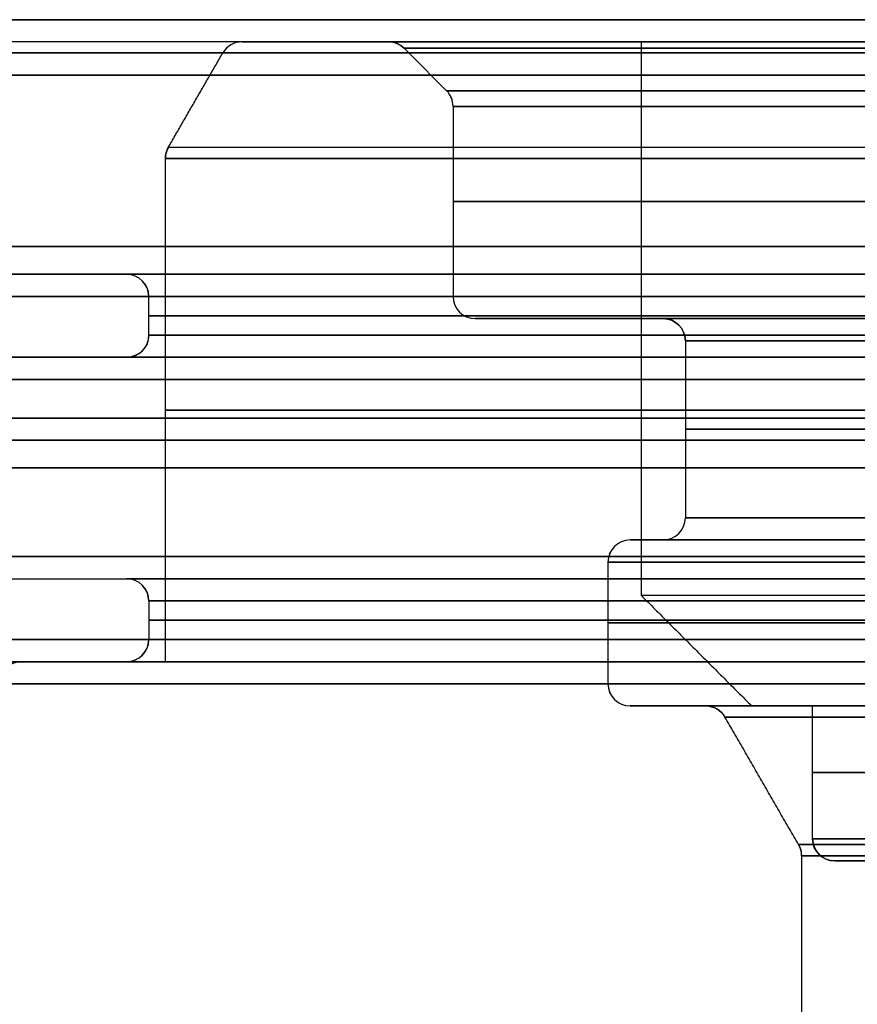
# Model space of a CAD drawing. Header units: centimetres. Extents: x -2.49 to 2.49, y -2.2 to 3.1.
# Tile 408 of 656: x -1.38 to -0.62, y -0.27 to 0.62. Entities that reach past the tile are written whole.
import ezdxf

# ---------------------------------------------------------------- set-up
doc = ezdxf.new("R2010")
doc.units = ezdxf.units.CM
doc.layers.add('Default', color=7, linetype='Continuous', true_color=0x000000)

# ---------------------------------------------------------------- blocks, each defined once
blk = doc.blocks.new('12441234567')
at = {"layer": 'Default'}
for p, q in [((-8.2, 6), (-16.3, 6)), ((-6.65, 0), (-7.2, 0)), ((-5.35, -1.4), (-6.45, -1.4))]:
    blk.add_line(p, q, dxfattribs=at)
at = {"layer": 'Default', "extrusion": (0, 1, 0)}
for centre, radius, start, end in [((0, 0, 6.2), 16.5, 0, 180), ((0, 0, 6.2), 16.5, 180, 0), ((0, 0, 6), 16.3, 180, 0), ((0, 0, 6), 8.2, 0, 180), ((0, 0, 6), 8.2, 180, 0), ((0, 0, 1), 8.2, 0, 180), ((0, 0), 7.2, 0, 180), ((0, 0), 6.65, 0, 180), ((0, 0, -1.2), 6.65, 180, 0), ((0, 0, -1.2), 6.65, 0, 180), ((0, 0, -1.4), 6.45, 180, 0), ((0, 0, -1.4), 6.45, 0, 180)]:
    blk.add_arc(centre, radius, start, end, dxfattribs=at)
at = {"layer": 'Default', "extrusion": (0, -1, 0)}
for centre, radius, start, end in [((0, 0, -6), 16.3, 0, 180), ((0, 0, -3.5), 8.2, 0, 180), ((0, 0, -3.5), 8.2, 180, 0), ((0, 0, -1), 8.2, 180, 0), ((0, 0), 7.2, 180, 0), ((0, 0), 6.65, 180, 0), ((0, 0, 0.6), 6.65, 180, 0), ((0, 0, 0.6), 6.65, 0, 180)]:
    blk.add_arc(centre, radius, start, end, dxfattribs=at)
at = {"layer": 'Default', "extrusion": (0, 0, -1)}
blk.add_arc((6.45, -1.2), 0.2, 270, 360, dxfattribs=at)
at = {"layer": 'Default', "extrusion": (0.010687, 0, 0.999943)}
blk.add_arc((-6.45, -1.2), 0.2, 180, 270, dxfattribs=at)
at = {"layer": 'Default'}
for points in [[(-8.2, 6), (-8.2, 3.5), (-8.2, 1)], [(-8.2, 1), (-7.7, 0.5), (-7.2, 0)], [(-6.65, -1.2), (-6.65, -0.6), (-6.65, 0)]]:
    blk.add_open_spline(points, degree=2, dxfattribs=at)
blk = doc.blocks.new('124610')
at = {"layer": 'Default'}
for p, q in [((-10.4828, 25), (-11.8072, 25)), ((-8, 22.5), (-9.7, 22.5)), ((-8, 20.5), (-8.3, 20.5)), ((-12.5, 19.4), (-13.8, 19.4)), ((-7.6155, 19), (-8.3, 19))]:
    blk.add_line(p, q, dxfattribs=at)
at = {"layer": 'Default', "extrusion": (-3.08636e-07, 2.68709e-07, 1)}
blk.add_arc((-11.8072, 24.8, 0), 0.2, 90, 150, dxfattribs=at)
at = {"layer": 'Default', "extrusion": (-0.008376, 0, 0.999965)}
blk.add_arc((-11.8072, 24.8), 0.2, 90, 150, dxfattribs=at)
at = {"layer": 'Default', "extrusion": (0, -1, 0)}
for centre, radius, start, end in [((0, 0, -25), 11.8072, 360, 180), ((0, 0, -25), 11.8072, 180, 360), ((0, 0, -25), 11.8072, 360, 180), ((0, 0, -25), 11.8072, 180, 360), ((0, 0, -24.9414), 10.3414, 0, 180), ((0, 0, -24.9414), 10.3414, 180, 0), ((0, 0, -24.9), 11.9804, 180, 360), ((0, 0, -24.4172), 9.9, 0, 180), ((0, 0, -24.4172), 9.9, 180, 0), ((0, 0, -24.0464), 12.4732, 360, 180), ((0, 0, -23.9464), 12.5, 180, 360), ((0, 0, -23.9464), 12.5, 360, 180), ((0, 0, -23.5586), 9.9, 0, 180), ((0, 0, -23.5586), 9.9, 180, 0), ((0, 0, -22.7), 9.9, 0, 180), ((0, 0, -22.7), 9.9, 180, 0), ((0, 0, -22.5), 9.7, 0, 180), ((0, 0, -22.5), 9.7, 180, 0), ((0, 0, -22.3), 7.8, 0, 180), ((0, 0, -22.3), 7.8, 180, 0), ((0, 0, -21.6732), 12.5, 180, 0), ((0, 0, -21.6732), 12.5, 0, 180), ((0, 0, -21.5), 7.8, 0, 180), ((0, 0, -21.5), 7.8, 180, 0), ((0, 0, -20.5), 8.3, 0, 180), ((0, 0, -20.5), 8.3, 180, 0), ((0, 0, -20.3), 8.5, 0, 180), ((0, 0, -20.3), 8.5, 180, 0), ((0, 0, -19.75), 8.5, 0, 180), ((0, 0, -19.75), 8.5, 180, 0), ((0, 0, -19.4), 13.8, 0, 180), ((0, 0, -19.4), 13.8, 180, 0), ((0, 0, -19.2), 14, 360, 180), ((0, 0, -19.2), 14, 180, 360), ((0, 0, -19.2), 8.5, 0, 180), ((0, 0, -19.2), 8.5, 180, 0), ((0, 0, -19), 8.3, 0, 180), ((0, 0, -19), 8.3, 180, 0), ((0, 0, -18.9), 7.4423, 180, 0), ((0, 0, -18.9), 7.4423, 0, 180), ((0, 0, -17.6474), 6.75, 0, 180), ((0, 0, -17.6474), 6.75, 180, 0)]:
    blk.add_arc(centre, radius, start, end, dxfattribs=at)
at = {"layer": 'Default', "extrusion": (0, 1, 0)}
for centre, radius, start, end in [((0, 0, 25), 10.4828, 0, 180), ((0, 0, 25), 10.4828, 180, 0), ((0, 0, 25), 10.4828, 0, 180), ((0, 0, 24.9), 11.9804, 0, 180), ((0, 0, 24.5586), 9.9586, 360, 180), ((0, 0, 24.5586), 9.9586, 180, 360), ((0, 0, 24.0464), 12.4732, 180, 0), ((0, 0, 22.5), 8, 180, 0), ((0, 0, 22.5), 8, 0, 180), ((0, 0, 20.7), 7.8, 0, 180), ((0, 0, 20.7), 7.8, 180, 0), ((0, 0, 20.5), 8, 0, 180), ((0, 0, 20.5), 8, 180, 0), ((0, 0, 19.4), 12.5, 180, 0), ((0, 0, 19.4), 12.5, 0, 180), ((0, 0, 19), 7.6155, 180, 0), ((0, 0, 19), 7.6155, 0, 180), ((0, 0, 17.7474), 6.7768, 180, 0), ((0, 0, 17.7474), 6.7768, 0, 180)]:
    blk.add_arc(centre, radius, start, end, dxfattribs=at)
at = {"layer": 'Default', "extrusion": (5.22854e-09, -1.04964e-06, 1)}
blk.add_arc((-10.4828, 24.8, 0), 0.2, 45, 90, dxfattribs=at)
at = {"layer": 'Default', "extrusion": (-0.010078, 0, -0.999949)}
blk.add_arc((10.4828, 24.8), 0.2, 90, 135, dxfattribs=at)
at = {"layer": 'Default', "extrusion": (8.43446e-07, 3.93401e-07, 1)}
blk.add_arc((-10.1, 24.4172, 0), 0.2, 360, 45, dxfattribs=at)
at = {"layer": 'Default', "extrusion": (-0.006993, 0, 0.999976)}
for centre, start, end in [((-10.1, 24.4172), 0, 45), ((-9.7, 22.7), 180, 270)]:
    blk.add_arc(centre, 0.2, start, end, dxfattribs=at)
at = {"layer": 'Default', "extrusion": (-1.30312e-06, 3.58132e-07, -1)}
blk.add_arc((12.3, 23.9464, 0), 0.2, 360, 30, dxfattribs=at)
at = {"layer": 'Default', "extrusion": (0.005897, 0, 0.999983)}
blk.add_arc((-12.3, 23.9464), 0.2, 150, 180, dxfattribs=at)
at = {"layer": 'Default'}
for centre, start, end in [((-9.7, 22.7), 180, 270), ((-8, 20.7), 270, 360), ((-8.3, 20.3), 90, 180), ((-13.8, 19.2), 90, 180), ((-8.3, 19.2), 180, 270)]:
    blk.add_arc(centre, 0.2, start, end, dxfattribs=at)
at = {"layer": 'Default', "extrusion": (0, 0, -1)}
for centre, start, end in [((8, 22.3), 90, 180), ((7.6155, 18.8), 90, 150), ((6.95, 17.6474), 150, 180)]:
    blk.add_arc(centre, 0.2, start, end, dxfattribs=at)
at = {"layer": 'Default', "extrusion": (0.009231, 0, 0.999957)}
blk.add_arc((-8, 22.3), 0.2, 0, 90, dxfattribs=at)
at = {"layer": 'Default', "extrusion": (0.009677, 0, 0.999953)}
blk.add_arc((-8, 20.7), 0.2, 270, 0, dxfattribs=at)
at = {"layer": 'Default', "extrusion": (-0.012034, 0, 0.999928)}
blk.add_arc((-8.3, 20.3), 0.2, 90, 180, dxfattribs=at)
at = {"layer": 'Default', "extrusion": (0.005391, 0, 0.999985)}
blk.add_arc((-13.8, 19.2), 0.2, 90, 180, dxfattribs=at)
at = {"layer": 'Default', "extrusion": (-0.008145, 0, 0.999967)}
blk.add_arc((-8.3, 19.2), 0.2, 180, 270, dxfattribs=at)
at = {"layer": 'Default', "extrusion": (0.010106, 0, 0.999949)}
blk.add_arc((-7.6155, 18.8), 0.2, 30, 90, dxfattribs=at)
at = {"layer": 'Default', "extrusion": (0.010593, 0, 0.999944)}
blk.add_arc((-6.95, 17.6474), 0.2, 0, 30, dxfattribs=at)
at = {"layer": 'Default'}
for points in [[(-9.9586, 24.5586, 0), (-10.15, 24.75, 0), (-10.3414, 24.9414, 0)], [(-12.4732, 24.0464, 0), (-12.2268, 24.4732, 0), (-11.9804, 24.9, 0)], [(-9.9, 24.4172), (-9.9, 23.5586), (-9.9, 22.7)], [(-12.5, 19.4), (-12.5, 21.6732), (-12.5, 23.9464)], [(-7.8, 22.3), (-7.8, 21.5), (-7.8, 20.7)], [(-8.5, 20.3), (-8.5, 19.75), (-8.5, 19.2)], [(-6.7768, 17.7474), (-7.1095, 18.3237), (-7.4423, 18.9)], [(-6.75, 17.6474), (-6.75, 16.1237), (-6.75, 14.6)]]:
    blk.add_open_spline(points, degree=2, dxfattribs=at)
blk = doc.blocks.new('5616CRO9')
at = {"layer": 'Default'}
for p, q in [((-24.7, 5.5), (-12.85, 5.5)), ((-13.9, 4.75), (-12.85, 4.75)), ((-13.9, 2.75), (-12.85, 2.75)), ((-16.3, 2), (-12.85, 2))]:
    blk.add_line(p, q, dxfattribs=at)
at = {"layer": 'Default', "extrusion": (0, 1, 0)}
for centre, radius, start, end in [((0, 0, 5.5), 24.7, 180, 0), ((0, 0, 5.5), 24.7, 0, 180), ((0, 0, 5.5), 12.85, 180, 0), ((0, 0, 5.5), 12.85, 0, 180), ((0, 0, 5.5), 12.85, 180, 360), ((0, 0, 5.5), 12.85, 0, 180), ((0, 0, 5.3), 24.9, 180, 0), ((0, 0, 5.3), 24.9, 0, 180), ((0, 0, 5.125), 12.65, 180, 0), ((0, 0, 5.125), 12.65, 0, 180), ((0, 0, 4.95), 12.65, 180, 0), ((0, 0, 4.95), 12.65, 0, 180), ((0, 0, 4.75), 13.9, 0, 180), ((0, 0, 4.75), 12.85, 180, 360), ((0, 0, 4.75), 12.85, 0, 180), ((0, 0, 3.75), 14.1, 180, 0), ((0, 0, 3.75), 14.1, 0, 180), ((0, 0, 3.3), 22.5, 0, 180), ((0, 0, 2.95), 14.1, 180, 0), ((0, 0, 2.95), 14.1, 0, 180), ((0, 0, 2.75), 24.9, 180, 0), ((0, 0, 2.75), 24.9, 0, 180), ((0, 0, 2.75), 16.5, 180, 0), ((0, 0, 2.75), 16.5, 0, 180), ((0, 0, 2.75), 13.9, 180, 0), ((0, 0, 2.75), 13.9, 0, 180), ((0, 0, 2.75), 12.85, 0, 180), ((0, 0, 2.75), 12.85, 180, 0), ((0, 0, 2.75), 12.85, 0, 180), ((0, 0, 2.75), 12.85, 180, 360), ((0, 0, 2.375), 12.65, 0, 180), ((0, 0, 2.375), 12.65, 180, 0), ((0, 0, 2.2), 16.5, 180, 0), ((0, 0, 2.2), 16.5, 0, 180), ((0, 0, 2.2), 12.65, 0, 180), ((0, 0, 2.2), 12.65, 180, 0), ((0, 0, 2), 16.3, 180, 0), ((0, 0, 2), 16.3, 0, 180), ((0, 0, 2), 12.85, 180, 360), ((0, 0, 2), 12.85, 0, 180), ((0, 0, 1.75), 22.5, 180, 0), ((0, 0, 1.75), 22.5, 0, 180), ((0, 0, 0.2), 24.9, 180, 0), ((0, 0, 0.2), 24.9, 0, 180), ((0, 0, 0.2), 22.5, 180, 0), ((0, 0, 0.2), 22.5, 0, 180), ((0, 0), 24.7, 180, 0), ((0, 0), 24.7, 0, 180)]:
    blk.add_arc(centre, radius, start, end, dxfattribs=at)
at = {"layer": 'Default', "extrusion": (0, 0, -1)}
for centre, start, end in [((12.85, 5.3), 90, 180), ((12.85, 4.95), 180, 270), ((12.85, 2.2), 180, 270)]:
    blk.add_arc(centre, 0.2, start, end, dxfattribs=at)
at = {"layer": 'Default', "extrusion": (-0.012199, 0, -0.999926)}
for centre in [(12.85, 5.3), (12.85, 2.55)]:
    blk.add_arc(centre, 0.2, 90, 180, dxfattribs=at)
at = {"layer": 'Default', "extrusion": (0, -1, 0)}
for centre, radius, start, end in [((0, 0, -5.3), 12.65, 180, 0), ((0, 0, -5.3), 12.65, 0, 180), ((0, 0, -4.75), 13.9, 180, 360), ((0, 0, -4.75), 12.85, 180, 0), ((0, 0, -4.75), 12.85, 0, 180), ((0, 0, -4.55), 14.1, 180, 0), ((0, 0, -4.55), 14.1, 0, 180), ((0, 0, -3.5), 22.3, 0, 180), ((0, 0, -3.5), 22.3, 180, 0), ((0, 0, -3.5), 16.7, 180, 0), ((0, 0, -3.5), 16.7, 0, 180), ((0, 0, -3.3), 22.5, 180, 360), ((0, 0, -3.3), 16.5, 180, 0), ((0, 0, -3.3), 16.5, 0, 180), ((0, 0, -2.55), 12.65, 0, 180), ((0, 0, -2.55), 12.65, 180, 0), ((0, 0, -2), 12.85, 180, 0), ((0, 0, -2), 12.85, 0, 180), ((0, 0), 22.7, 180, 0), ((0, 0), 22.7, 0, 180)]:
    blk.add_arc(centre, radius, start, end, dxfattribs=at)
at = {"layer": 'Default', "extrusion": (-0.008257, 0, -0.999966)}
for centre in [(12.85, 4.95), (12.85, 2.2)]:
    blk.add_arc(centre, 0.2, 180, 270, dxfattribs=at)
at = {"layer": 'Default'}
blk.add_arc((-12.85, 2.55), 0.2, 0, 90, dxfattribs=at)
for points in [[(-12.65, 4.95), (-12.65, 5.125), (-12.65, 5.3)], [(-12.65, 2.55), (-12.65, 2.375), (-12.65, 2.2)]]:
    blk.add_open_spline(points, degree=2, dxfattribs=at)
blk = doc.blocks.new('F1610M_ASM')
at = {"layer": 'Default'}
for name, p in [('12441234567', (0, 0)), ('124610', (0, -19))]:
    blk.add_blockref(name, p, dxfattribs=at)
at = {"layer": 'Default', "extrusion": (0, 0, -1), "rotation": 180}
blk.add_blockref('5616CRO9', (0, 5.9), dxfattribs=at)

msp = doc.modelspace()

# ---------------------------------------------------------------- block references
at = {"layer": 'Default', "xscale": 0.1, "yscale": 0.1, "zscale": 0.1}
msp.add_blockref('F1610M_ASM', (0, 0), dxfattribs=at)

doc.saveas('drawing.dxf')
